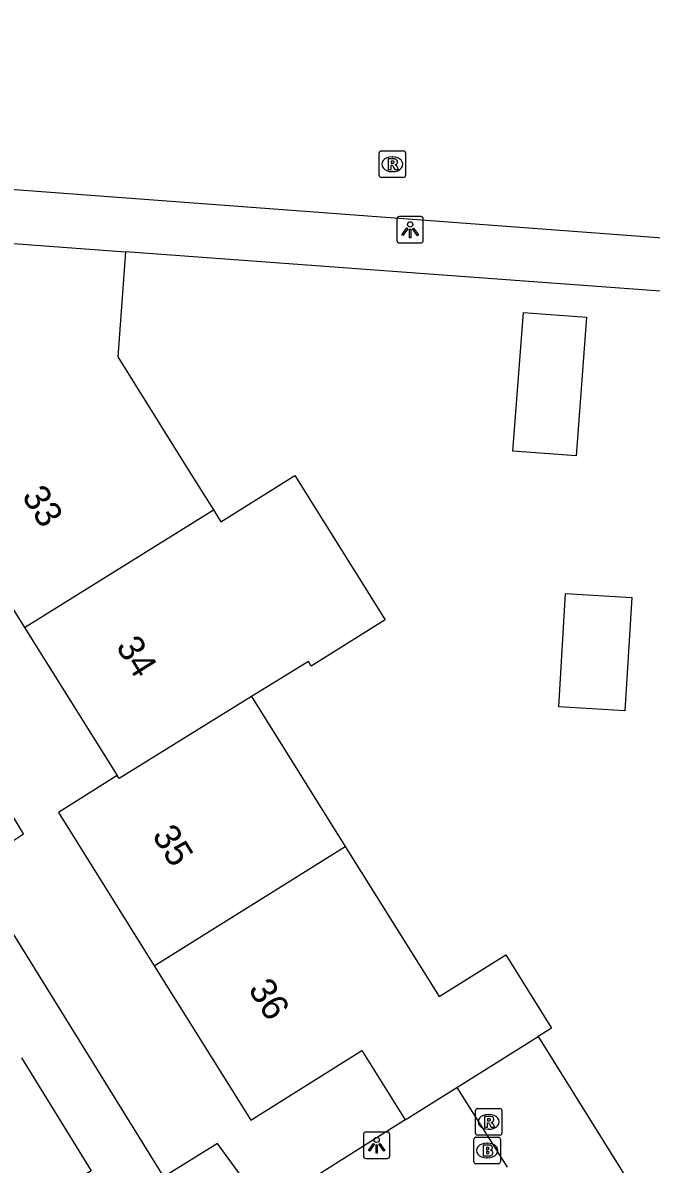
# Model space of a CAD drawing. Extents: x 158461 to 159795, y 387220 to 388672.
# Drawn here: x 158855.1 to 158878.83, y 388032.14 to 388075.22 of the extents above; entities that cross this region are included whole.
import ezdxf

# ---------------------------------------------------------------- set-up
doc = ezdxf.new("R2010")
doc.units = 0
for name, color, linetype in [('IMGEO_Brandkraan', 7, 'Continuous'), ('IMGEO_Fietspad_gesloten', 7, 'Continuous'), ('IMGEO_Lichtpunt', 7, 'Continuous'), ('IMGEO_Pand', 7, 'Continuous'), ('IMGEO_Pand_nummerreeks', 7, 'Continuous'), ('IMGEO_Rijbaan_lokaal_open', 7, 'Continuous'), ('IMGEO_Rioolput', 7, 'Continuous'), ('IMGEO_Voetpad_open', 7, 'Continuous')]:
    doc.layers.add(name, color=color, linetype=linetype)

msp = doc.modelspace()

# ---------------------------------------------------------------- linework, layer by layer
at = {"layer": 'IMGEO_Brandkraan'}
for p, q in [((158872.135, 388032.226), (158872.135, 388033.078)), ((158872.21, 388033.152), (158873.062, 388033.152)), ((158873.136, 388033.078), (158873.136, 388032.226)), ((158872.623, 388032.932), (158872.648, 388032.932)), ((158872.646, 388032.372), (158872.621, 388032.372)), ((158873.062, 388032.152), (158872.21, 388032.152))]:
    msp.add_line(p, q, dxfattribs=at)
for points in [[(158872.135, 388032.226), (158872.135, 388033.078)], [(158872.21, 388033.152), (158873.062, 388033.152)], [(158873.136, 388033.078), (158873.136, 388032.226)], [(158872.483, 388032.852), (158872.483, 388032.452), (158872.696, 388032.452)], [(158872.714, 388032.852), (158872.483, 388032.852)], [(158872.662, 388032.771), (158872.608, 388032.771), (158872.608, 388032.695)], [(158872.608, 388032.695), (158872.661, 388032.695)], [(158872.67, 388032.619), (158872.608, 388032.619), (158872.608, 388032.538)], [(158872.608, 388032.538), (158872.67, 388032.538)], [(158873.062, 388032.152), (158872.21, 388032.152)]]:
    msp.add_lwpolyline(points, dxfattribs=at)
for centre, radius, start, end in [((158872.212, 388033.076), 0.0765, 91.552, 178.448), ((158872.212, 388033.076), 0.0765, 91.552, 178.448), ((158873.06, 388033.076), 0.0765, 1.552, 88.448), ((158873.06, 388033.076), 0.0765, 1.552, 88.448), ((158872.663, 388032.733), 0.0379, 267.8285, 90.9355), ((158872.671, 388032.578), 0.0404, 269.8759, 90.5077), ((158872.718, 388032.707), 0.145, 59.4692, 91.5367), ((158872.743, 388032.754), 0.0922, 285.5137, 58.1501), ((158872.748, 388032.562), 0.105, 301.3115, 78.989), ((158872.212, 388032.228), 0.0765, 181.552, 268.448), ((158872.212, 388032.228), 0.0765, 181.552, 268.448), ((158872.702, 388032.703), 0.251, 268.6676, 293.5347), ((158873.06, 388032.228), 0.0765, 271.552, 358.448), ((158873.06, 388032.228), 0.0765, 271.552, 358.448)]:
    msp.add_arc(centre, radius, start, end, dxfattribs=at)
for centre, major_axis, ratio, start_param, end_param in [((158872.622, 388032.652), (-0.387, 0.002), 0.722429, 4.712389, 7.853982), ((158872.647, 388032.652), (-0.39, 0.002), 0.717154, 1.570796, 4.712389)]:
    msp.add_ellipse(centre, major_axis=major_axis, ratio=ratio, start_param=start_param, end_param=end_param, dxfattribs=at)
at = {"layer": 'IMGEO_Fietspad_gesloten'}
msp.add_lwpolyline([(158833.518, 388070.519), (158912.339, 388064.642)], dxfattribs=at)
at = {"layer": 'IMGEO_Lichtpunt'}
for p, q in [((158869.229, 388067.812), (158869.229, 388067.005)), ((158869.229, 388067.812), (158869.229, 388067.005)), ((158870.131, 388067.907), (158869.323, 388067.907)), ((158870.131, 388067.907), (158869.323, 388067.907)), ((158870.225, 388067.005), (158870.225, 388067.812)), ((158870.225, 388067.005), (158870.225, 388067.812)), ((158869.323, 388066.911), (158870.131, 388066.911)), ((158869.323, 388066.911), (158870.131, 388066.911)), ((158867.965, 388033.254), (158867.965, 388032.447)), ((158867.965, 388033.254), (158867.965, 388032.447)), ((158868.867, 388033.349), (158868.059, 388033.349)), ((158868.867, 388033.349), (158868.059, 388033.349)), ((158868.961, 388032.447), (158868.961, 388033.254)), ((158868.961, 388032.447), (158868.961, 388033.254)), ((158868.059, 388032.353), (158868.867, 388032.353)), ((158868.059, 388032.353), (158868.867, 388032.353))]:
    msp.add_line(p, q, dxfattribs=at)
for points in [[(158869.603, 388067.476), (158869.642, 388067.448), (158869.454, 388067.186), (158869.416, 388067.213), (158869.603, 388067.476)], [(158869.705, 388067.428), (158869.752, 388067.428), (158869.752, 388067.106), (158869.705, 388067.106), (158869.705, 388067.428)], [(158869.815, 388067.448), (158869.853, 388067.475), (158870.04, 388067.213), (158870.001, 388067.185), (158869.815, 388067.448)], [(158868.339, 388032.918), (158868.378, 388032.89), (158868.19, 388032.628), (158868.152, 388032.655), (158868.339, 388032.918)], [(158868.441, 388032.87), (158868.488, 388032.87), (158868.488, 388032.548), (158868.441, 388032.548), (158868.441, 388032.87)], [(158868.551, 388032.89), (158868.589, 388032.917), (158868.776, 388032.655), (158868.737, 388032.627), (158868.551, 388032.89)]]:
    msp.add_lwpolyline(points, dxfattribs=at)
for centre in [(158869.728, 388067.61), (158868.464, 388033.052)]:
    msp.add_circle(centre, 0.0994, dxfattribs=at)
for centre, start, end in [((158869.323, 388067.812), 90, 180), ((158869.323, 388067.812), 90, 180), ((158870.131, 388067.812), 0, 90), ((158870.131, 388067.812), 0, 90), ((158869.323, 388067.005), 180, 270), ((158869.323, 388067.005), 180, 270), ((158870.131, 388067.005), 270, 0), ((158870.131, 388067.005), 270, 360), ((158868.059, 388033.254), 90, 180), ((158868.059, 388033.254), 90, 180), ((158868.867, 388033.254), 0, 90), ((158868.867, 388033.254), 0, 90), ((158868.059, 388032.447), 180, 270), ((158868.059, 388032.447), 180, 270), ((158868.867, 388032.447), 270, 0), ((158868.867, 388032.447), 270, 360)]:
    msp.add_arc(centre, 0.0946, start, end, dxfattribs=at)
at = {"layer": 'IMGEO_Pand'}
for points in [[(158850.604, 388066.143), (158850.683, 388067.197), (158858.983, 388066.573)], [(158858.983, 388066.573), (158858.685, 388062.613), (158861.337, 388058.374), (158862.296, 388056.841)], [(158876.001, 388058.869), (158873.612, 388059.048), (158874.005, 388064.287), (158876.394, 388064.107), (158876.001, 388058.869)], [(158851.913, 388061.112), (158853.144, 388059.141), (158851.566, 388058.155), (158855.167, 388052.399)], [(158862.296, 388056.841), (158862.581, 388056.386), (158865.377, 388058.136), (158868.786, 388052.69), (158865.989, 388050.94), (158865.883, 388051.109), (158863.738, 388049.784)], [(158855.167, 388052.399), (158862.296, 388056.841)], [(158877.835, 388049.25), (158875.34, 388049.403), (158875.6, 388053.674), (158878.096, 388053.522), (158877.835, 388049.25)], [(158855.167, 388052.399), (158858.668, 388046.804)], [(158863.738, 388049.784), (158858.739, 388046.695), (158858.668, 388046.804)], [(158863.738, 388049.784), (158867.278, 388044.126)], [(158858.668, 388046.804), (158856.445, 388045.412), (158860.066, 388039.624)], [(158860.066, 388039.624), (158867.278, 388044.126)], [(158867.278, 388044.126), (158870.82, 388038.464), (158873.336, 388040.038), (158875.068, 388037.27), (158874.564, 388036.954)], [(158860.066, 388039.624), (158863.709, 388033.801), (158867.904, 388036.426), (158869.539, 388033.811)], [(158871.49, 388035.032), (158874.564, 388036.954)], [(158869.539, 388033.811), (158871.49, 388035.032)]]:
    msp.add_lwpolyline(points, dxfattribs=at)
at = {"layer": 'IMGEO_Rijbaan_lokaal_open'}
for points in [[(158869.539, 388033.811), (158864.24, 388030.46), (158862.452, 388032.92), (158860.423, 388031.662), (158853.18, 388043.32), (158855.13, 388044.608), (158851.743, 388050.227), (158852.713, 388050.836), (158847.899, 388058.545), (158851.913, 388061.112)], [(158855.047, 388036.153), (158857.68, 388031.879), (158851.295, 388027.946), (158850.697, 388028.917), (158846.405, 388026.274), (158839.969, 388036.723), (158842.125, 388038.042)], [(158871.49, 388035.032), (158873.396, 388032.022)]]:
    msp.add_lwpolyline(points, dxfattribs=at)
at = {"layer": 'IMGEO_Rioolput'}
for p, q in [((158868.556, 388069.456), (158868.556, 388070.308)), ((158868.631, 388070.382), (158869.483, 388070.382)), ((158869.044, 388070.162), (158869.069, 388070.162)), ((158869.557, 388070.308), (158869.557, 388069.456)), ((158869.483, 388069.382), (158868.631, 388069.382)), ((158869.067, 388069.602), (158869.042, 388069.602)), ((158872.193, 388033.308), (158872.193, 388034.16)), ((158872.268, 388034.234), (158873.12, 388034.234)), ((158872.681, 388034.014), (158872.706, 388034.014)), ((158873.194, 388034.16), (158873.194, 388033.308)), ((158873.12, 388033.234), (158872.268, 388033.234)), ((158872.704, 388033.454), (158872.679, 388033.454))]:
    msp.add_line(p, q, dxfattribs=at)
for points in [[(158868.556, 388069.456), (158868.556, 388070.308)], [(158868.631, 388070.382), (158869.483, 388070.382)], [(158869.557, 388070.308), (158869.557, 388069.456)], [(158869.145, 388070.08), (158868.893, 388070.082), (158868.893, 388069.682)], [(158868.893, 388069.682), (158869.017, 388069.682), (158869.017, 388069.844), (158869.028, 388069.844)], [(158869.071, 388070.001), (158869.017, 388070.001), (158869.017, 388069.92)], [(158869.017, 388069.92), (158869.069, 388069.92)], [(158869.075, 388069.815), (158869.146, 388069.682), (158869.286, 388069.682), (158869.221, 388069.808)], [(158869.483, 388069.382), (158868.631, 388069.382)], [(158872.193, 388033.308), (158872.193, 388034.16)], [(158872.268, 388034.234), (158873.12, 388034.234)], [(158872.782, 388033.932), (158872.53, 388033.934), (158872.53, 388033.534)], [(158873.194, 388034.16), (158873.194, 388033.308)], [(158872.53, 388033.534), (158872.654, 388033.534), (158872.654, 388033.696), (158872.665, 388033.696)], [(158872.708, 388033.853), (158872.654, 388033.853), (158872.654, 388033.772)], [(158872.654, 388033.772), (158872.706, 388033.772)], [(158872.712, 388033.667), (158872.783, 388033.534), (158872.923, 388033.534), (158872.858, 388033.66)], [(158873.12, 388033.234), (158872.268, 388033.234)]]:
    msp.add_lwpolyline(points, dxfattribs=at)
for centre, radius, start, end in [((158868.633, 388070.306), 0.0765, 91.552, 178.448), ((158868.633, 388070.306), 0.0765, 91.552, 178.448), ((158869.481, 388070.306), 0.0765, 1.552, 88.448), ((158869.481, 388070.306), 0.0765, 1.552, 88.448), ((158869.027, 388069.791), 0.0533, 26.0293, 88.6989), ((158869.053, 388070.109), 0.19, 274.7715, 282.9687), ((158869.077, 388069.905), 0.0964, 77.0061, 93.1865), ((158869.091, 388069.962), 0.0378, 276.6634, 79.6772), ((158869.144, 388069.97), 0.109, 350.3612, 89.416), ((158869.142, 388069.97), 0.112, 277.5842, 350.9817), ((158869.126, 388069.755), 0.108, 29.5134, 73.7905), ((158868.633, 388069.458), 0.0765, 181.552, 268.448), ((158868.633, 388069.458), 0.0765, 181.552, 268.448), ((158869.481, 388069.458), 0.0765, 271.552, 358.448), ((158869.481, 388069.458), 0.0765, 271.552, 358.448), ((158872.27, 388034.158), 0.0765, 91.552, 178.448), ((158872.27, 388034.158), 0.0765, 91.552, 178.448), ((158872.781, 388033.822), 0.109, 350.3612, 89.416), ((158873.118, 388034.158), 0.0765, 1.552, 88.448), ((158873.118, 388034.158), 0.0765, 1.552, 88.448), ((158872.664, 388033.643), 0.0533, 26.0293, 88.6989), ((158872.69, 388033.961), 0.19, 274.7715, 282.9687), ((158872.714, 388033.757), 0.0964, 77.0061, 93.1865), ((158872.728, 388033.814), 0.0378, 276.6634, 79.6772), ((158872.779, 388033.822), 0.112, 277.5842, 350.9817), ((158872.763, 388033.607), 0.108, 29.5134, 73.7905), ((158872.27, 388033.31), 0.0765, 181.552, 268.448), ((158872.27, 388033.31), 0.0765, 181.552, 268.448), ((158873.118, 388033.31), 0.0765, 271.552, 358.448), ((158873.118, 388033.31), 0.0765, 271.552, 358.448)]:
    msp.add_arc(centre, radius, start, end, dxfattribs=at)
for centre, major_axis, ratio, start_param, end_param in [((158869.043, 388069.882), (-0.387, 0.002), 0.722429, 4.712389, 7.853982), ((158869.068, 388069.882), (-0.39, 0.002), 0.717154, 1.570796, 4.712389), ((158872.68, 388033.734), (-0.387, 0.002), 0.722429, 4.712389, 7.853982), ((158872.705, 388033.734), (-0.39, 0.002), 0.717154, 1.570796, 4.712389)]:
    msp.add_ellipse(centre, major_axis=major_axis, ratio=ratio, start_param=start_param, end_param=end_param, dxfattribs=at)
at = {"layer": 'IMGEO_Voetpad_open'}
for points in [[(158953.249, 388074.447), (158952.754, 388075.22), (158941.791, 388068.535), (158936.153, 388065.891), (158931.434, 388064.116), (158928.765, 388063.418), (158924.075, 388062.823), (158919.147, 388062.587), (158914.099, 388062.781), (158879.005, 388065.098), (158858.983, 388066.573)], [(158874.564, 388036.954), (158897.608, 388000), (158914.5, 387973.053), (158925.327, 387979.79), (158925.797, 387981.749), (158937.598, 387989.083)]]:
    msp.add_lwpolyline(points, dxfattribs=at)

# ---------------------------------------------------------------- texts
at = {"layer": 'IMGEO_Pand_nummerreeks'}
for s, rotation, p in [('33', 302.0308, (158855.04, 388057.354)), ('34', 302.0281, (158858.591, 388051.678)), ('35', 302.0307, (158859.96, 388044.546)), ('36', 302.0307, (158863.592, 388038.741))]:
    msp.add_text(s, height=1, rotation=rotation, dxfattribs=at).set_placement(p)

doc.saveas('drawing.dxf')
